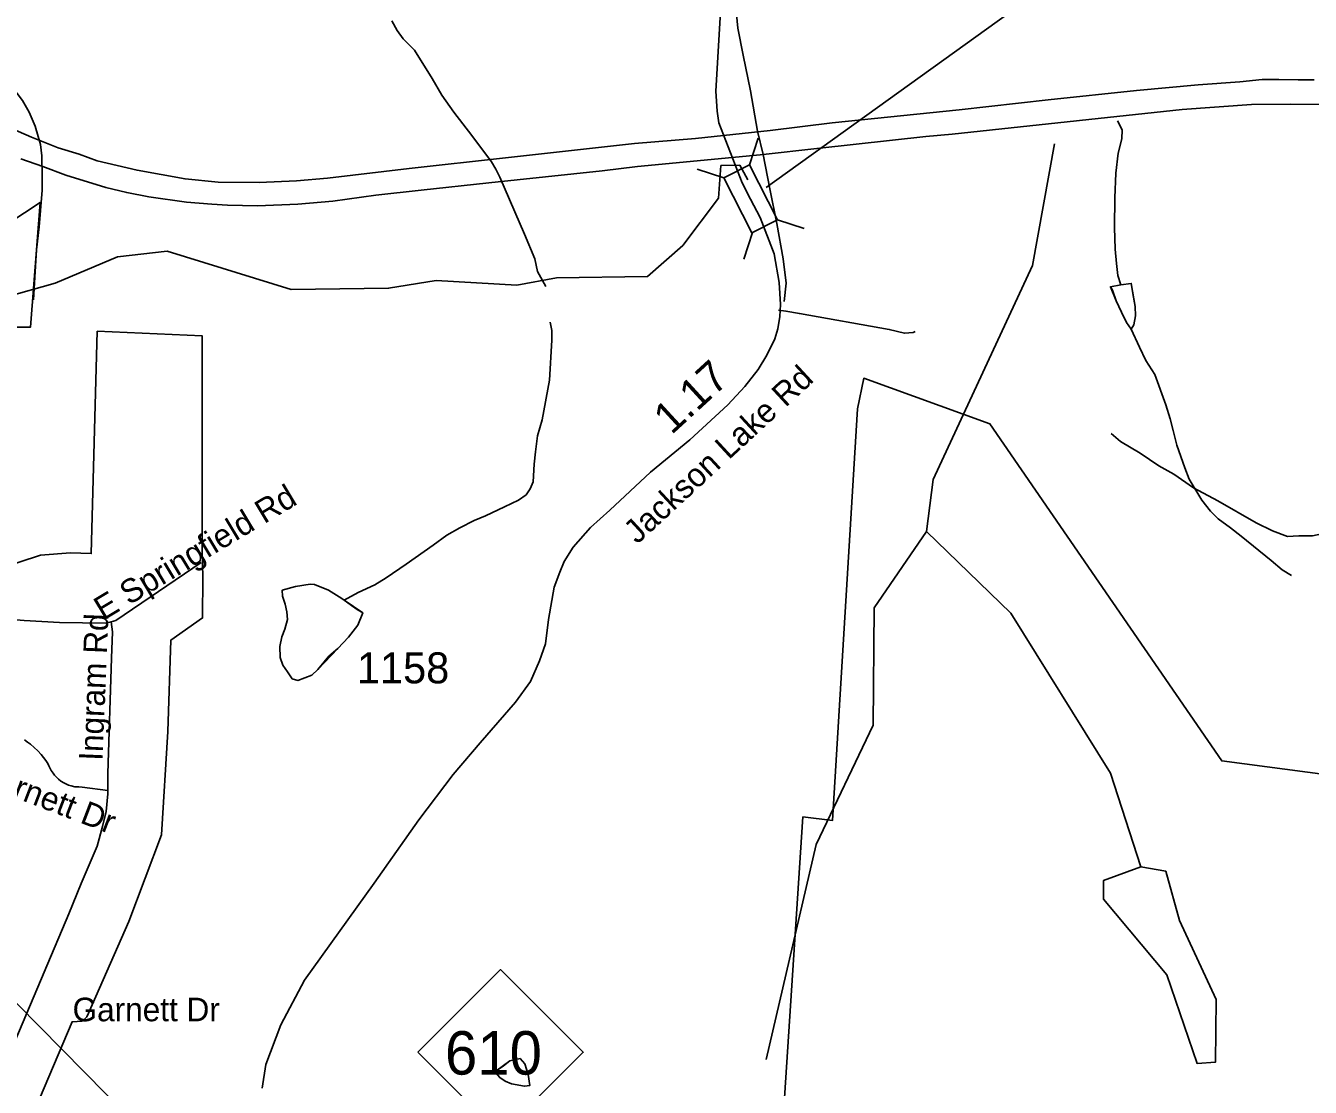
# Model space of a CAD drawing. Extents: x 1662474 to 1856135, y 779280 to 917889.
# Drawn here: x 1716644 to 1721816, y 793336 to 797613 of the extents above; entities that cross this region are included whole.
import ezdxf

# ---------------------------------------------------------------- set-up
doc = ezdxf.new("R2010")
doc.units = 0
for name, color, linetype in [('Exist Boundary Political City Limit New', 7, 'Continuous'), ('Exist Civil Demographics Community Label', 7, 'Continuous'), ('Exist Hydrographic Misc Water Feature', 7, 'Continuous'), ('Exist Hydrographic Pond Under 1500 Sq Ft', 7, 'Continuous'), ('Exist Road Non-System Type 51', 7, 'Continuous'), ('Exist Road Non-System Type 51 Label', 7, 'Continuous'), ('Exist Road Primary NC Shield CELL', 7, 'Continuous'), ('Exist Road Primary NC Shield Number Label', 7, 'Continuous'), ('Exist Road Secondary Mileage Hundredths English Label', 7, 'Continuous'), ('Exist Road Secondary Structure Standard Bridge CELL', 7, 'Continuous'), ('Exist Road Secondary Structure Standard Bridge Number Label', 7, 'Continuous'), ('Exist Road Secondary Type 51 Attributed', 7, 'Continuous'), ('Exist Road Secondary Type 51 Label', 7, 'Continuous'), ('Exist Road Secondary Type 51 Number Label', 7, 'Continuous'), ('Map Preparation Boundary City Limit Buffer Line', 7, 'Continuous'), ('Prop Road Primary US Projected', 7, 'Continuous'), ('Prop Road Secondary Projected', 7, 'Continuous')]:
    doc.layers.add(name, color=color, linetype=linetype)

msp = doc.modelspace()

# ---------------------------------------------------------------- linework, layer by layer
at = {"layer": 'Exist Boundary Political City Limit New'}
for points in [[(1716447.4, 796397.8), (1716663.1, 796398.1), (1716702.8, 796899.9), (1716268.1, 796614.9)], [(1716477.5, 792767.9), (1716831.2, 793600.1), (1716871.4, 793602.7), (1716891, 793620.2), (1716897.5, 793635), (1717059.1, 794003.9), (1717191.5, 794353.5), (1717216.9, 794769.3), (1717229.1, 795137.6), (1717356.1, 795226.8), (1717356.8, 795390.8), (1717355, 795496.9), (1717354.8, 796363.1), (1716932.4, 796381.8), (1716907.8, 795486.1), (1716824.6, 795489.6), (1716703.4, 795479.2), (1716526.9, 795422.6)], [(1722677.8, 794489.6), (1721459.9, 794651.1), (1720526.5, 796008.1), (1720018.6, 796192.6), (1719993, 796068.7), (1719892.9, 794411.4), (1719773.5, 794425.2), (1719686.9, 793108.8)]]:
    msp.add_lwpolyline(points, dxfattribs=at)
at = {"layer": 'Exist Civil Demographics Community Label'}
msp.add_lwpolyline([(1717340.7, 792090.9), (1717237.1, 793036.3), (1716252.9, 794033.4)], dxfattribs=at)
at = {"layer": 'Exist Hydrographic Misc Water Feature'}
msp.add_line((1717982.9, 795329.3), (1717926.7, 795297.8), dxfattribs=at)
for points in [[(1716675.7, 796508), (1716680.6, 796599.9), (1716687.6, 796709.9), (1716698.5, 796801.8), (1716709.9, 796949.7), (1716710.5, 797005.8), (1716709.3, 797087.8), (1716703.6, 797133.9), (1716682.3, 797208.2), (1716658.8, 797264.3), (1716631.3, 797310.6), (1716587.9, 797367), (1716548.2, 797417.5), (1716504.7, 797465.9), (1716465.1, 797510.3), (1716427.6, 797562.6), (1716392.3, 797623), (1716364.6, 797663.3), (1716287.6, 797772), (1716263.9, 797800.2), (1716250, 797816.3)], [(1718738.9, 796562.4), (1718705.3, 796622.8), (1718693.9, 796672.9), (1718652.8, 796773.3), (1718552.9, 797002.4), (1718537.3, 797034.5), (1718519.5, 797064.7), (1718440.5, 797169.5), (1718367.4, 797264.2), (1718320.1, 797332.6), (1718280.6, 797399.1), (1718209.6, 797513.8), (1718164.1, 797560.2), (1718140.4, 797592.5), (1718118.8, 797632.7)], [(1721039.9, 797228.9), (1721059.3, 797192.7), (1721057.1, 797156.7), (1721042.5, 797098.8), (1721033.7, 797018.9), (1721029, 796918.9), (1721027.8, 796798.9), (1721030.8, 796712.8), (1721036.4, 796654.7), (1721041.9, 796606.7), (1721053.6, 796568.5)], [(1720271.3, 795575), (1720298.2, 795784.5), (1720698.2, 796646.3), (1720786.2, 797136.8)], [(1718622.3, 796567), (1718781.2, 796596.6), (1719147.2, 796602.3), (1719290.3, 796727.4), (1719434.3, 796918.1), (1719443.2, 797049.2), (1719519.3, 797051), (1719551.3, 796991.3)], [(1716362.2, 796461.9), (1716763.2, 796575.3), (1717014.2, 796681.7), (1717214.2, 796703.9), (1717713.2, 796549.4), (1718105.3, 796554.6), (1718297.3, 796586.7), (1718622.3, 796567)], [(1721095.6, 796389.9), (1721076.2, 796416.3), (1721056.5, 796458.5), (1721034.9, 796504.7), (1721019.4, 796546.9), (1721011.6, 796561), (1721053.6, 796568.5)], [(1721095.6, 796389.9), (1721076.2, 796416.3), (1721056.5, 796458.5), (1721034.9, 796504.7), (1721011.6, 796561), (1721053.6, 796568.5)], [(1721053.6, 796568.5), (1721095.6, 796574.2), (1721101.4, 796534.1), (1721110.8, 796482), (1721112.5, 796444), (1721106.1, 796408), (1721095.6, 796389.9)], [(1721053.6, 796568.5), (1721095.6, 796574.2), (1721110.8, 796482), (1721112.5, 796444), (1721106.1, 796408), (1721095.6, 796389.9)], [(1718755.5, 796418.2), (1718763.2, 796384.2), (1718762.8, 796346.2), (1718753.2, 796184.2), (1718723.8, 796024.5), (1718705.1, 795960.6), (1718696.5, 795896.6), (1718692, 795846.7), (1718687.4, 795774.7), (1718675.1, 795746.8), (1718658.9, 795723), (1718628.7, 795701.2), (1718572.4, 795673.8), (1718496, 795638.5), (1718449.9, 795618.9), (1718391.5, 795589.5), (1718339.2, 795559.9), (1718284.9, 795520.5), (1718176.1, 795443.5), (1718095.5, 795388.2), (1718049.3, 795360.6), (1717982.9, 795329.3)], [(1721095.6, 796389.9), (1721129.3, 796317.8), (1721154.7, 796263.5), (1721190.2, 796207.1), (1721235.1, 796084.7), (1721252.5, 796028.5), (1721264, 795982.4), (1721279.6, 795922.2), (1721310.7, 795831.9), (1721328.4, 795785.7), (1721379.4, 795701.2), (1721415.1, 795656.8), (1721444.8, 795626.6), (1721494.5, 795590.1), (1721538.1, 795555.7), (1721659.3, 795458.5), (1721703, 795420.1), (1721740.7, 795397.7)], [(1719626.2, 793448), (1719826.3, 794313.8), (1720056.2, 794794.9), (1720060.2, 795267.5), (1720271.3, 795575)], [(1721134.4, 794224.9), (1721012.4, 794601.5), (1720610.3, 795246.5), (1720271.3, 795575)], [(1717926.7, 795297.8), (1717956.5, 795277.5), (1717978.3, 795261.3), (1718002.2, 795247), (1717981.7, 795197.2), (1717943.3, 795149.6), (1717900.8, 795104), (1717864.5, 795072.3), (1717846.3, 795050.4), (1717820, 795018.7), (1717795.7, 794996.9), (1717767.6, 794985.1), (1717739.4, 794975.4), (1717717.6, 794981.6), (1717697.8, 795009.8), (1717680.1, 795036), (1717668.4, 795068.1), (1717666.9, 795112.2), (1717675.1, 795150.1), (1717687.5, 795182), (1717697.8, 795219.9), (1717696.1, 795252), (1717688.4, 795282), (1717682.6, 795302.1), (1717678.8, 795314.1), (1717677, 795338.1), (1717731.1, 795353.7), (1717789.3, 795363.1), (1717807.2, 795360.9), (1717863, 795338.4), (1717916.7, 795305.8), (1717926.7, 795297.8)], [(1717926.7, 795297.8), (1718002.2, 795247), (1717981.7, 795197.2), (1717943.3, 795149.6), (1717900.8, 795104), (1717820, 795018.7), (1717795.7, 794996.9), (1717767.6, 794985.1), (1717739.4, 794975.4), (1717717.6, 794981.6), (1717697.8, 795009.8), (1717680.1, 795036), (1717668.4, 795068.1), (1717666.9, 795112.2), (1717675.1, 795150.1), (1717687.5, 795182), (1717697.8, 795219.9), (1717696.1, 795252), (1717688.4, 795282), (1717682.6, 795302.1), (1717678.8, 795314.1), (1717677, 795338.1), (1717731.1, 795353.7), (1717789.3, 795363.1), (1717807.2, 795360.9), (1717863, 795338.4), (1717916.7, 795305.8), (1717926.7, 795297.8)], [(1718635.3, 793452.5), (1718653.3, 793430.3), (1718666.7, 793388.1), (1718674.4, 793344.1), (1718652.3, 793340.3), (1718600.4, 793350.8), (1718574.5, 793361), (1718552.6, 793375.3), (1718538.8, 793393.4), (1718542.8, 793405.4), (1718567.1, 793421.1), (1718593.3, 793442.9), (1718635.3, 793452.5)], [(1718635.3, 793452.5), (1718653.3, 793430.3), (1718666.7, 793388.1), (1718674.4, 793344.1), (1718652.3, 793340.3), (1718600.4, 793350.8), (1718574.5, 793361), (1718552.6, 793375.3), (1718538.8, 793393.4), (1718542.8, 793405.4), (1718593.3, 793442.9), (1718635.3, 793452.5)]]:
    msp.add_lwpolyline(points, dxfattribs=at)
at = {"layer": 'Exist Hydrographic Pond Under 1500 Sq Ft'}
msp.add_lwpolyline([(1721134.4, 794224.9), (1720983.3, 794168.8), (1720983.3, 794093.4), (1721238.4, 793789.5), (1721360.4, 793432.5), (1721435.2, 793437.6), (1721437.3, 793690.2), (1721290.2, 794008.3), (1721234.3, 794206.4), (1721134.4, 794224.9)], dxfattribs=at)
at = {"layer": 'Exist Road Non-System Type 51'}
for points in [[(1719675.4, 796466.7), (1719705.1, 796462.8), (1719759.1, 796452.8), (1720121.1, 796388.8), (1720182.2, 796373.5), (1720217.6, 796376.2), (1720225.6, 796380.1)], [(1722669.1, 795577.8), (1722524.1, 795577.8), (1722379.4, 795563.6), (1722140.8, 795577.8), (1722066.5, 795579.9), (1721982, 795573.2), (1721895.6, 795572.5), (1721824.8, 795557.8), (1721770.6, 795557.8), (1721724.8, 795554.4), (1721664.1, 795577.8), (1721598.8, 795610.5), (1721444.6, 795699), (1721346.2, 795750.4), (1721267.2, 795806.6), (1721206.1, 795839.7), (1721131.4, 795890.9), (1721052.1, 795937), (1721014.5, 795970.1)], [(1716987.9, 795211.1), (1717007.5, 795216.4), (1717351.1, 795449.7)], [(1716243.2, 795248.1), (1716637.4, 795217.1), (1716780, 795208.2), (1716965.8, 795205.9), (1716987.9, 795211.1)], [(1716987.9, 795211.1), (1716994.1, 795171.4), (1716989.4, 795064.4), (1716975.2, 794599.8), (1716975.2, 794531.6)], [(1716639.2, 794735.5), (1716651.9, 794726.9), (1716663.6, 794718.2), (1716678.9, 794705.4), (1716693.4, 794691.1), (1716706.8, 794676.4), (1716715.9, 794664.4), (1716724.6, 794652.9), (1716733, 794639.9), (1716737.6, 794631), (1716742.1, 794620.8), (1716746.6, 794612.4), (1716754.5, 794600.9), (1716760, 794593.5), (1716767.9, 794584.9), (1716776.2, 794576.9), (1716785.8, 794569.6), (1716797.6, 794562), (1716808.1, 794557), (1716816.6, 794553.6), (1716827.8, 794550.2), (1716841.4, 794547), (1716857.6, 794546), (1716871.9, 794545.8), (1716975.2, 794531.6)], [(1716975.2, 794531.6), (1716975.2, 794518.9), (1716968.1, 794446.8), (1716954, 794387.2), (1716932.4, 794307.7), (1716867.4, 794157.2), (1716818.2, 794035.2), (1716619.4, 793564.7), (1716246.9, 792698.8)]]:
    msp.add_lwpolyline(points, dxfattribs=at)
at = {"layer": 'Exist Road Primary NC Shield CELL'}
msp.add_lwpolyline([(1718223.1, 793477.1), (1718556.1, 793810.1), (1718889.1, 793477.1), (1718556.1, 793144.1)], close=True, dxfattribs=at)
at = {"layer": 'Exist Road Secondary Structure Standard Bridge CELL'}
for p, q in [((1719593.8, 797159.5), (1719558.8, 797051.8)), ((1719348, 797034.3), (1719455.7, 796999.3)), ((1719670.9, 796830.7), (1719778.5, 796795.7)), ((1719570, 796779.3), (1719535, 796671.7))]:
    msp.add_line(p, q, dxfattribs=at)
msp.add_lwpolyline([(1719558.8, 797051.8), (1719671.3, 796831), (1719568.2, 796778.4), (1719455.7, 796999.3)], close=True, dxfattribs=at)
at = {"layer": 'Exist Road Secondary Structure Standard Bridge Number Label'}
msp.add_line((1719624.9, 796960.8), (1721353.5, 798204.2), dxfattribs=at)
at = {"layer": 'Exist Road Secondary Type 51 Attributed'}
for points in [[(1719495, 798396.1), (1719472.4, 798221), (1719462, 798011.5), (1719422.6, 797348.8), (1719428.5, 797268.6), (1719435.4, 797221.5), (1719529.4, 796979.2), (1719563, 796913.3)], [(1719563, 796913.3), (1719601.1, 796839.4), (1719658.4, 796692.9), (1719677.5, 796578.3), (1719683.9, 796489.2), (1719680.4, 796440.6), (1719672.8, 796391.4), (1719660.2, 796351.1), (1719628, 796284.9), (1719593.4, 796227.6), (1719539.7, 796158.9), (1719471.6, 796085.8), (1719317.8, 795944.6), (1719160.3, 795813.6), (1718996, 795661.5), (1718918.7, 795591.5), (1718848.7, 795511.9), (1718811.7, 795454.7), (1718794.8, 795411.2), (1718772.3, 795351.1), (1718748.9, 795220.5), (1718736.9, 795122.3), (1718712.7, 795054.7), (1718676.5, 794970.2), (1718616.1, 794888.2), (1718473.6, 794724), (1718364.9, 794596.1), (1718227, 794413), (1718046.9, 794158), (1717766.8, 793768.1), (1717671.7, 793588.1), (1717611.7, 793428.1), (1717596.7, 793333.2)]]:
    msp.add_lwpolyline(points, dxfattribs=at)
at = {"layer": 'Map Preparation Boundary City Limit Buffer Line'}
for points in [[(1716447.4, 796397.8), (1716663.1, 796398.1), (1716702.8, 796899.9), (1716268.1, 796614.9)], [(1716477.5, 792767.9), (1716831.2, 793600.1), (1716871.4, 793602.7), (1716891, 793620.2), (1716897.5, 793635), (1717059.1, 794003.9), (1717191.5, 794353.5), (1717216.9, 794769.3), (1717229.1, 795137.6), (1717356.1, 795226.8), (1717356.8, 795390.8), (1717355, 795496.9), (1717354.8, 796363.1), (1716932.4, 796381.8), (1716907.8, 795486.1), (1716824.6, 795489.6), (1716703.4, 795479.2), (1716526.9, 795422.6)], [(1722677.8, 794489.6), (1721459.9, 794651.1), (1720526.5, 796008.1), (1720018.6, 796192.6), (1719993, 796068.7), (1719892.9, 794411.4), (1719773.5, 794425.2), (1719686.9, 793108.8)]]:
    msp.add_lwpolyline(points, dxfattribs=at)
at = {"layer": 'Prop Road Primary US Projected'}
for points in [[(1716554.1, 797213.2), (1716666.9, 797163.1), (1716774.6, 797120.5), (1716859.8, 797095.4), (1716932.5, 797067.9), (1717092.8, 797030.3), (1717285.8, 796995.2), (1717418.6, 796982.7), (1717584, 796980.2), (1717734.3, 796987.7), (1717859.6, 796997.7), (1718187.8, 797037.8), (1718576.2, 797080.4), (1719094.9, 797138), (1719340.4, 797158.1), (1719641.1, 797190.7), (1719891.7, 797220.7), (1720402.9, 797273.3), (1720761.2, 797313.4), (1721117, 797351), (1721365.1, 797373.6), (1721532.9, 797386.1), (1721623.1, 797396.1), (1721690.1, 797395.7), (1721768.1, 797394.9), (1721831.6, 797394.9)], [(1719601.5, 797092.7), (1719841.4, 797118.7), (1720267.8, 797166.1), (1720374.7, 797175.2), (1721038, 797247.1), (1721300.9, 797274.6), (1721579, 797294.4), (1721734.9, 797296), (1721893.8, 797294.4), (1722016.1, 797289.8), (1722138.3, 797279.2), (1722256, 797265.4), (1722326.3, 797253.2), (1722478.8, 797227.1), (1722607, 797203.1), (1722650.5, 797191.6), (1722727.1, 797171), (1722783.2, 797155)], [(1716624.4, 797075.9), (1716713.1, 797045.3), (1716806.3, 797010.2), (1716966.8, 796961.3), (1717050.8, 796939.9), (1717139.5, 796923.1), (1717292.3, 796901.7), (1717393.1, 796894), (1717457.3, 796889.4), (1717578.1, 796886.4), (1717740.1, 796894), (1717880.7, 796906.3), (1718053.3, 796929.2), (1718236.7, 796950.6), (1718508.8, 796979.6), (1718965.7, 797028.5), (1719107.8, 797045.3), (1719601.5, 797092.7)]]:
    msp.add_lwpolyline(points, dxfattribs=at)
at = {"layer": 'Prop Road Secondary Projected'}
msp.add_line((1719612.9, 797093.5), (1719590.7, 797187.8), dxfattribs=at)
for points in [[(1719590.7, 797187.8), (1719563, 797350.6), (1719533.4, 797493.1), (1719511.2, 797602.2), (1719498.2, 797744.7), (1719487.1, 797950.1), (1719470.5, 798133.2)], [(1719697.7, 796501.4), (1719705.5, 796575.4), (1719694.4, 796673.5), (1719668.5, 796815.9), (1719640.7, 796954.7), (1719612.9, 797093.5)]]:
    msp.add_lwpolyline(points, dxfattribs=at)

# ---------------------------------------------------------------- texts
at = {"layer": 'Exist Road Non-System Type 51 Label'}
for s, rotation, p in [('E Springfield Rd', 31.0088, (1716956.6, 795214.8)), ('Ingram Rd', 87.6693, (1716953.5, 794650.3)), ('Garnett Dr', 339.0212, (1716430.2, 794567.8))]:
    msp.add_text(s, height=95, rotation=rotation, dxfattribs=at).set_placement(p)
msp.add_text('Garnett Dr', height=95, dxfattribs=at).set_placement((1716832.9, 793602.2))
at = {"layer": 'Exist Road Primary NC Shield Number Label'}
msp.add_text('610', height=175, dxfattribs=at).set_placement((1718332.3, 793387.4))
at = {"layer": 'Exist Road Secondary Mileage Hundredths English Label'}
msp.add_text('1.17', height=125, rotation=42.5316, dxfattribs=at).set_placement((1719244.3, 795962))
at = {"layer": 'Exist Road Secondary Type 51 Label'}
msp.add_text('Jackson Lake Rd', height=95, rotation=42.7195, dxfattribs=at).set_placement((1719106.4, 795521.4))
at = {"layer": 'Exist Road Secondary Type 51 Number Label'}
msp.add_text('1158', height=125, dxfattribs=at).set_placement((1717977.7, 794963.3))

doc.saveas('drawing.dxf')
